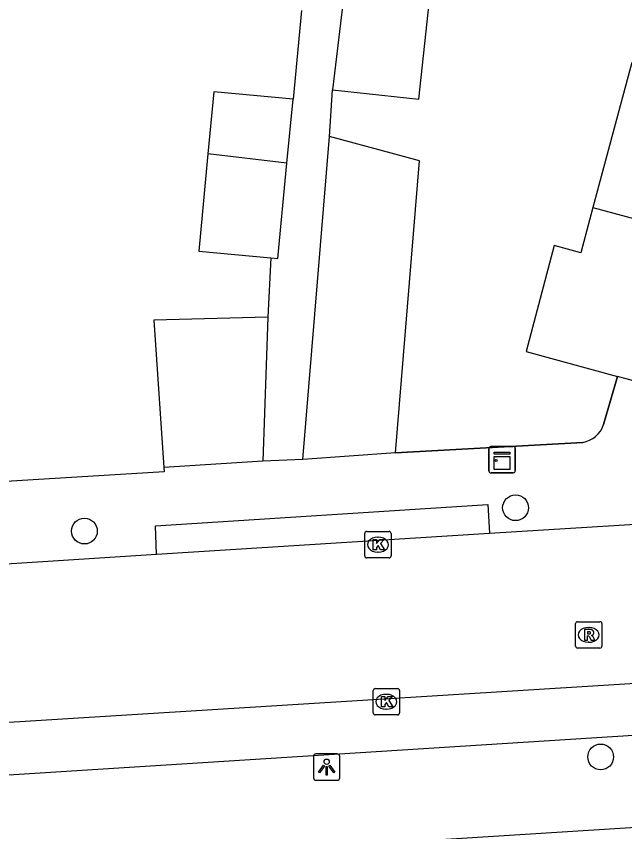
# Model space of a CAD drawing. Extents: x 159053 to 160041, y 380450 to 381422.
# Drawn here: x 159945.44 to 159968.5, y 381007.62 to 381038.52 of the extents above; entities that cross this region are included whole.
import ezdxf

# ---------------------------------------------------------------- set-up
doc = ezdxf.new("R2010")
doc.units = 0
for name, color, linetype in [('IMGEO_Boom', 7, 'Continuous'), ('IMGEO_Kast', 7, 'Continuous'), ('IMGEO_Kolk', 7, 'Continuous'), ('IMGEO_Lichtpunt', 7, 'Continuous'), ('IMGEO_Muur', 7, 'Continuous'), ('IMGEO_Pand', 7, 'Continuous'), ('IMGEO_Rijbaan_lokaal_open', 7, 'Continuous'), ('IMGEO_Rioolput', 7, 'Continuous'), ('IMGEO_Voetpad_open', 7, 'Continuous')]:
    doc.layers.add(name, color=color, linetype=linetype)

msp = doc.modelspace()

# ---------------------------------------------------------------- linework, layer by layer
at = {"layer": 'IMGEO_Boom'}
for centre in [(159964.361, 381019.901), (159948.02, 381019.016), (159967.587, 381010.456)]:
    msp.add_circle(centre, 0.489, dxfattribs=at)
at = {"layer": 'IMGEO_Kast'}
for p, q in [((159963.349, 381021.297), (159963.349, 381022.138)), ((159963.349, 381022.138), (159963.349, 381021.297)), ((159963.424, 381022.222), (159964.265, 381022.222)), ((159964.265, 381022.222), (159963.424, 381022.222)), ((159964.349, 381022.147), (159964.349, 381021.306)), ((159964.349, 381021.306), (159964.349, 381022.147)), ((159964.274, 381021.222), (159963.433, 381021.222)), ((159963.433, 381021.222), (159964.274, 381021.222))]:
    msp.add_line(p, q, dxfattribs=at)
for points in [[(159963.544, 381022.012), (159964.144, 381022.012), (159964.144, 381021.927), (159963.544, 381021.927), (159963.544, 381022.012)], [(159963.544, 381021.837), (159964.144, 381021.837), (159964.144, 381021.348), (159963.544, 381021.348), (159963.544, 381021.837)]]:
    msp.add_lwpolyline(points, dxfattribs=at)
msp.add_circle((159963.628, 381021.686), 0.0377, dxfattribs=at)
for centre, start, end in [((159963.427, 381022.144), 92.4484, 184.2845), ((159963.427, 381022.144), 92.4484, 184.2845), ((159964.271, 381022.144), 2.4484, 94.2845), ((159964.271, 381022.144), 2.4484, 94.2845), ((159963.427, 381021.3), 182.4484, 274.2845), ((159963.427, 381021.3), 182.4484, 274.2845), ((159964.271, 381021.3), 272.4484, 4.2845), ((159964.271, 381021.3), 272.4484, 4.2845)]:
    msp.add_arc(centre, 0.0779, start, end, dxfattribs=at)
at = {"layer": 'IMGEO_Kolk'}
for p, q in [((159958.644, 381018.074), (159958.644, 381018.926)), ((159958.719, 381019), (159959.571, 381019)), ((159959.645, 381018.926), (159959.645, 381018.074)), ((159959.132, 381018.78), (159959.157, 381018.78)), ((159959.571, 381018), (159958.719, 381018)), ((159959.155, 381018.22), (159959.13, 381018.22)), ((159959.039, 381013.049), (159959.891, 381013.049)), ((159958.964, 381012.123), (159958.964, 381012.975)), ((159959.452, 381012.829), (159959.477, 381012.829)), ((159959.965, 381012.975), (159959.965, 381012.123)), ((159959.475, 381012.269), (159959.45, 381012.269)), ((159959.891, 381012.049), (159959.039, 381012.049))]:
    msp.add_line(p, q, dxfattribs=at)
for points in [[(159958.644, 381018.074), (159958.644, 381018.926)], [(159958.719, 381019), (159959.571, 381019)], [(159959.645, 381018.926), (159959.645, 381018.074)], [(159958.965, 381018.7), (159959.088, 381018.7), (159959.088, 381018.549), (159959.218, 381018.7), (159959.382, 381018.7), (159959.236, 381018.549), (159959.389, 381018.3), (159959.237, 381018.3), (159959.152, 381018.464), (159959.088, 381018.397), (159959.088, 381018.3), (159958.965, 381018.3), (159958.965, 381018.7)], [(159959.571, 381018), (159958.719, 381018)], [(159959.039, 381013.049), (159959.891, 381013.049)], [(159958.964, 381012.123), (159958.964, 381012.975)], [(159959.285, 381012.749), (159959.408, 381012.749), (159959.408, 381012.598), (159959.538, 381012.749), (159959.702, 381012.749), (159959.556, 381012.598), (159959.709, 381012.349), (159959.557, 381012.349), (159959.472, 381012.513), (159959.408, 381012.446), (159959.408, 381012.349), (159959.285, 381012.349), (159959.285, 381012.749)], [(159959.965, 381012.975), (159959.965, 381012.123)], [(159959.891, 381012.049), (159959.039, 381012.049)]]:
    msp.add_lwpolyline(points, dxfattribs=at)
for centre, start, end in [((159958.721, 381018.924), 91.552, 178.448), ((159958.721, 381018.924), 91.552, 178.448), ((159959.569, 381018.924), 1.552, 88.448), ((159959.569, 381018.924), 1.552, 88.448), ((159958.721, 381018.076), 181.552, 268.448), ((159958.721, 381018.076), 181.552, 268.448), ((159959.569, 381018.076), 271.552, 358.448), ((159959.569, 381018.076), 271.552, 358.448), ((159959.041, 381012.973), 91.552, 178.448), ((159959.041, 381012.973), 91.552, 178.448), ((159959.889, 381012.973), 1.552, 88.448), ((159959.889, 381012.973), 1.552, 88.448), ((159959.041, 381012.125), 181.552, 268.448), ((159959.041, 381012.125), 181.552, 268.448), ((159959.889, 381012.125), 271.552, 358.448), ((159959.889, 381012.125), 271.552, 358.448)]:
    msp.add_arc(centre, 0.0765, start, end, dxfattribs=at)
for centre, major_axis, ratio, start_param, end_param in [((159959.131, 381018.5), (-0.387, 0.002), 0.722429, 4.712389, 7.853982), ((159959.156, 381018.5), (-0.39, 0.002), 0.717154, 1.570796, 4.712389), ((159959.451, 381012.549), (-0.387, 0.002), 0.722429, 4.712389, 7.853982), ((159959.476, 381012.549), (-0.39, 0.002), 0.717154, 1.570796, 4.712389)]:
    msp.add_ellipse(centre, major_axis=major_axis, ratio=ratio, start_param=start_param, end_param=end_param, dxfattribs=at)
at = {"layer": 'IMGEO_Lichtpunt'}
for p, q in [((159957.605, 381010.571), (159956.797, 381010.571)), ((159957.605, 381010.571), (159956.797, 381010.571)), ((159956.703, 381010.476), (159956.703, 381009.669)), ((159956.703, 381010.476), (159956.703, 381009.669)), ((159957.699, 381009.669), (159957.699, 381010.476)), ((159957.699, 381009.669), (159957.699, 381010.476)), ((159956.797, 381009.575), (159957.605, 381009.575)), ((159956.797, 381009.575), (159957.605, 381009.575))]:
    msp.add_line(p, q, dxfattribs=at)
for points in [[(159957.077, 381010.14), (159957.116, 381010.112), (159956.928, 381009.85), (159956.89, 381009.877), (159957.077, 381010.14)], [(159957.179, 381010.092), (159957.226, 381010.092), (159957.226, 381009.77), (159957.179, 381009.77), (159957.179, 381010.092)], [(159957.289, 381010.112), (159957.327, 381010.139), (159957.514, 381009.877), (159957.475, 381009.849), (159957.289, 381010.112)]]:
    msp.add_lwpolyline(points, dxfattribs=at)
msp.add_circle((159957.202, 381010.274), 0.0994, dxfattribs=at)
for centre, start, end in [((159956.797, 381010.476), 90, 180), ((159956.797, 381010.476), 90, 180), ((159957.605, 381010.476), 0, 90), ((159957.605, 381010.476), 0, 90), ((159956.797, 381009.669), 180, 270), ((159956.797, 381009.669), 180, 270), ((159957.605, 381009.669), 270, 0), ((159957.605, 381009.669), 270, 360)]:
    msp.add_arc(centre, 0.0946, start, end, dxfattribs=at)
at = {"layer": 'IMGEO_Muur'}
for points in [[(159967.696, 381023.05), (159968.228, 381024.88)], [(159959.808, 381021.978), (159966.905, 381022.376)], [(159951.029, 381021.419), (159951.039, 381021.261), (159943.789, 381020.822), (159943.77, 381021.089)]]:
    msp.add_lwpolyline(points, dxfattribs=at)
msp.add_arc((159966.753, 381023.355), 0.991, 278.8023, 342.0654, dxfattribs=at)
at = {"layer": 'IMGEO_Pand'}
for points in [[(159957.879, 381039.535), (159957.426, 381035.736)], [(159957.426, 381035.736), (159960.697, 381035.383), (159961.105, 381039.15)], [(159968.767, 381036.772), (159967.292, 381031.275)], [(159955.928, 381035.378), (159952.922, 381035.66), (159952.703, 381033.317)], [(159955.694, 381032.959), (159955.928, 381035.378)], [(159956.293, 381021.727), (159957.303, 381033.971)], [(159959.808, 381021.978), (159960.722, 381033.048), (159957.303, 381033.971)], [(159952.703, 381033.317), (159952.358, 381029.62), (159955.08, 381029.373)], [(159955.694, 381032.959), (159952.703, 381033.317)], [(159955.08, 381029.373), (159955.345, 381029.349), (159955.694, 381032.959)], [(159967.292, 381031.275), (159966.832, 381029.564), (159965.828, 381029.832), (159964.761, 381025.821), (159968.228, 381024.88)], [(159967.292, 381031.275), (159976.928, 381028.674)], [(159954.974, 381027.117), (159950.656, 381027.014), (159951.029, 381021.419)], [(159954.974, 381027.117), (159954.782, 381021.659)], [(159975.379, 381022.947), (159968.228, 381024.88)], [(159959.808, 381021.978), (159956.293, 381021.727)], [(159954.782, 381021.659), (159951.029, 381021.419)]]:
    msp.add_lwpolyline(points, dxfattribs=at)
at = {"layer": 'IMGEO_Rijbaan_lokaal_open'}
for points in [[(159963.376, 381018.936), (159975.252, 381019.672)], [(159950.757, 381018.144), (159963.376, 381018.936)], [(159937.604, 381017.298), (159950.757, 381018.144)], [(159982.314, 381014.072), (159938.037, 381011.324)]]:
    msp.add_lwpolyline(points, dxfattribs=at)
at = {"layer": 'IMGEO_Rioolput'}
for p, q in [((159966.633, 381014.656), (159966.633, 381015.508)), ((159966.708, 381015.582), (159967.56, 381015.582)), ((159967.634, 381015.508), (159967.634, 381014.656)), ((159967.121, 381015.362), (159967.146, 381015.362)), ((159967.56, 381014.582), (159966.708, 381014.582)), ((159967.144, 381014.802), (159967.119, 381014.802))]:
    msp.add_line(p, q, dxfattribs=at)
for points in [[(159966.633, 381014.656), (159966.633, 381015.508)], [(159966.708, 381015.582), (159967.56, 381015.582)], [(159967.634, 381015.508), (159967.634, 381014.656)], [(159967.222, 381015.28), (159966.97, 381015.282), (159966.97, 381014.882)], [(159967.148, 381015.201), (159967.094, 381015.201), (159967.094, 381015.12)], [(159966.97, 381014.882), (159967.094, 381014.882), (159967.094, 381015.044), (159967.105, 381015.044)], [(159967.094, 381015.12), (159967.146, 381015.12)], [(159967.152, 381015.015), (159967.223, 381014.882), (159967.363, 381014.882), (159967.298, 381015.008)], [(159967.56, 381014.582), (159966.708, 381014.582)]]:
    msp.add_lwpolyline(points, dxfattribs=at)
for centre, radius, start, end in [((159966.71, 381015.506), 0.0765, 91.552, 178.448), ((159966.71, 381015.506), 0.0765, 91.552, 178.448), ((159967.558, 381015.506), 0.0765, 1.552, 88.448), ((159967.558, 381015.506), 0.0765, 1.552, 88.448), ((159967.154, 381015.105), 0.0964, 77.0061, 93.1865), ((159967.168, 381015.162), 0.0378, 276.6634, 79.6772), ((159967.221, 381015.17), 0.109, 350.3612, 89.416), ((159967.219, 381015.17), 0.112, 277.5842, 350.9817), ((159967.104, 381014.991), 0.0533, 26.0293, 88.6989), ((159967.13, 381015.309), 0.19, 274.7715, 282.9687), ((159967.203, 381014.955), 0.108, 29.5134, 73.7905), ((159966.71, 381014.658), 0.0765, 181.552, 268.448), ((159966.71, 381014.658), 0.0765, 181.552, 268.448), ((159967.558, 381014.658), 0.0765, 271.552, 358.448), ((159967.558, 381014.658), 0.0765, 271.552, 358.448)]:
    msp.add_arc(centre, radius, start, end, dxfattribs=at)
for centre, major_axis, ratio, start_param, end_param in [((159967.12, 381015.082), (-0.387, 0.002), 0.722429, 4.712389, 7.853982), ((159967.145, 381015.082), (-0.39, 0.002), 0.717154, 1.570796, 4.712389)]:
    msp.add_ellipse(centre, major_axis=major_axis, ratio=ratio, start_param=start_param, end_param=end_param, dxfattribs=at)
at = {"layer": 'IMGEO_Voetpad_open'}
for points in [[(159956.253, 381038.74), (159955.928, 381035.378)], [(159957.303, 381033.971), (159957.426, 381035.736)], [(159955.08, 381029.373), (159954.974, 381027.117)], [(159968.228, 381024.88), (159967.696, 381023.05)], [(159966.905, 381022.376), (159959.808, 381021.978)], [(159956.293, 381021.727), (159954.782, 381021.659)], [(159951.029, 381021.419), (159951.039, 381021.261), (159943.789, 381020.822), (159943.77, 381021.089)], [(159950.757, 381018.144), (159950.709, 381019.217), (159963.313, 381020.02), (159963.376, 381018.936)], [(159979.377, 381011.934), (159897.557, 381006.743)], [(159897.082, 381003.262), (159979.529, 381008.47)]]:
    msp.add_lwpolyline(points, dxfattribs=at)
msp.add_arc((159966.753, 381023.355), 0.991, 278.8023, 342.0654, dxfattribs=at)

doc.saveas('drawing.dxf')
